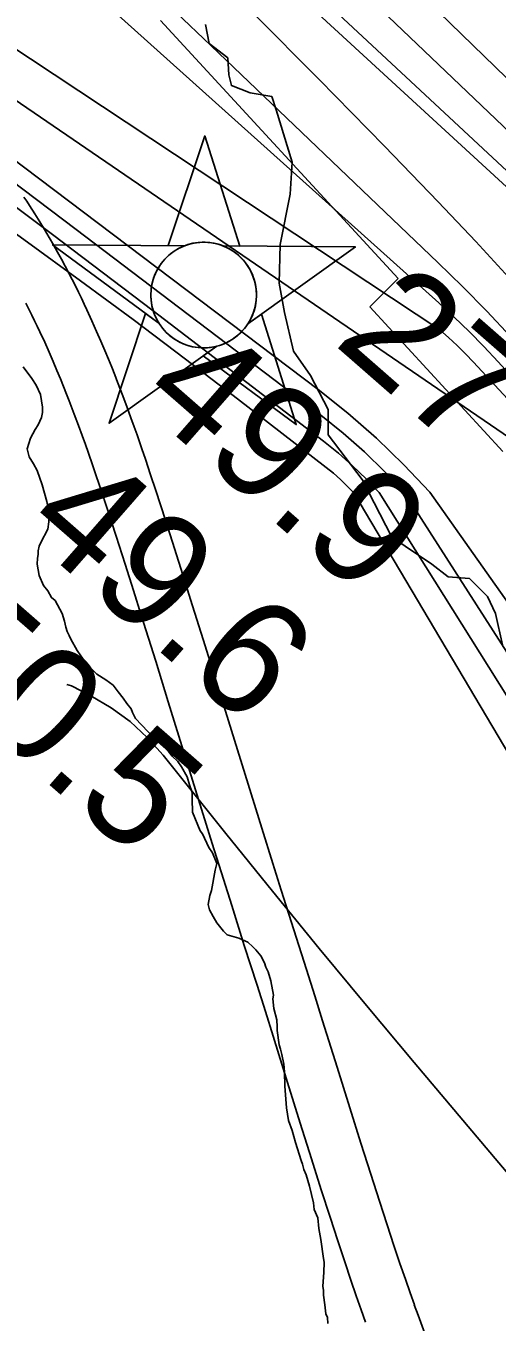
# Model space of a CAD drawing. Extents: x 3180038 to 3217926, y 922069 to 947485.
# Drawn here: x 3195128 to 3195400, y 943649 to 944398 of the extents above; entities that cross this region are included whole.
import ezdxf

# ---------------------------------------------------------------- set-up
doc = ezdxf.new("R2010")
doc.units = 0
for name, color, linetype in [('V-CHAN-NAID', 7, 'Continuous'), ('V-RIVR-EDGE', 7, 'Continuous'), ('V-RIVR-RANG', 7, 'Continuous'), ('V-ROAD-CNTR', 7, 'Continuous'), ('V-RRAP-RVMT', 7, 'Continuous'), ('V-SITE-VEGE', 7, 'Continuous'), ('V-TOPO-DPTH', 7, 'Continuous'), ('V-TOPO-MAJR', 7, 'Continuous'), ('V-TOPO-MINR', 7, 'Continuous'), ('V-TOPO-WATR', 7, 'Continuous')]:
    doc.layers.add(name, color=color, linetype=linetype)

msp = doc.modelspace()

# ---------------------------------------------------------------- linework, layer by layer
at = {"layer": 'V-CHAN-NAID'}
for points in [[(3195219.79, 944271.28), (3195210.2, 944271.35), (3195231.33, 944334.83), (3195251.55, 944271.06), (3195241.97, 944271.12), (3195240.39, 944271.7), (3195238.29, 944272.32), (3195236.25, 944272.77), (3195234.22, 944273.08), (3195233.05, 944273.2), (3195231.52, 944273.28), (3195229.79, 944273.28), (3195228.43, 944273.21), (3195226.52, 944273), (3195225.15, 944272.79), (3195223.37, 944272.4), (3195221.84, 944271.98), (3195220.81, 944271.65)], [(3195219.79, 944271.28), (3195143.3, 944271.82), (3195204.86, 944226.43), (3195203.75, 944228.33), (3195202.94, 944229.96), (3195202.12, 944231.93), (3195201.42, 944233.98), (3195201.06, 944235.31), (3195200.69, 944236.93), (3195200.45, 944238.38), (3195200.26, 944239.98), (3195200.15, 944241.71), (3195200.14, 944243.29), (3195200.25, 944245.37), (3195200.43, 944246.98), (3195200.82, 944249.19), (3195201.3, 944251.11), (3195201.91, 944253), (3195202.56, 944254.68), (3195203.29, 944256.27), (3195204.1, 944257.8), (3195205.16, 944259.54), (3195206.2, 944261.01), (3195207.2, 944262.28), (3195208.2, 944263.42), (3195209.51, 944264.76), (3195210.56, 944265.72), (3195212.27, 944267.12), (3195213.49, 944267.99), (3195215.17, 944269.06), (3195216.9, 944270.01), (3195218.35, 944270.69)], [(3195241.97, 944271.12), (3195318.46, 944270.58), (3195256.25, 944226.06), (3195257.17, 944227.55), (3195258.14, 944229.4), (3195258.86, 944230.98), (3195259.6, 944232.94), (3195260.14, 944234.72), (3195260.54, 944236.36), (3195260.9, 944238.37), (3195261.09, 944239.94), (3195261.21, 944242.15), (3195261.18, 944244.21), (3195260.99, 944246.43), (3195260.73, 944248.19), (3195260.24, 944250.42), (3195259.6, 944252.56), (3195258.85, 944254.54), (3195258.2, 944255.99), (3195257.19, 944257.9), (3195256.13, 944259.62), (3195254.92, 944261.33), (3195253.66, 944262.86), (3195252.38, 944264.23), (3195250.75, 944265.76), (3195249.01, 944267.18), (3195247.33, 944268.35), (3195245.44, 944269.48), (3195243.97, 944270.24)], [(3195238.22, 944213.15), (3195176.02, 944168.63), (3195197.15, 944232.11), (3195204.86, 944226.43), (3195205.5, 944225.46), (3195206.88, 944223.6), (3195208.1, 944222.19), (3195209.56, 944220.68), (3195210.95, 944219.43), (3195212.4, 944218.28), (3195213.81, 944217.29), (3195215.48, 944216.25), (3195217.2, 944215.34), (3195218.99, 944214.53), (3195220.44, 944213.97), (3195222.06, 944213.45), (3195224.29, 944212.88), (3195225.82, 944212.59), (3195227.85, 944212.34), (3195229.38, 944212.23), (3195231.25, 944212.21), (3195232.93, 944212.29), (3195234.64, 944212.47), (3195236.55, 944212.78)], [(3195256.25, 944226.06), (3195264.05, 944231.64), (3195284.27, 944167.86), (3195230.43, 944207.57), (3195238.22, 944213.15), (3195239.89, 944213.63), (3195241.5, 944214.19), (3195243.66, 944215.1), (3195245.4, 944215.99), (3195247.26, 944217.1), (3195249, 944218.31), (3195250.55, 944219.56), (3195251.84, 944220.73), (3195253.22, 944222.15), (3195254.43, 944223.55), (3195255.55, 944225.02)]]:
    msp.add_lwpolyline(points, close=True, dxfattribs=at)
msp.add_circle((3195230.68, 944242.75), 30.54, dxfattribs=at)
at = {"layer": 'V-RIVR-EDGE'}
for points in [[(3195231.76, 944399.15), (3195233.81, 944388.26), (3195244.68, 944379.93), (3195245.17, 944370.08), (3195246.71, 944363.85), (3195257.59, 944359.67), (3195270.04, 944357.57), (3195272.61, 944349.78), (3195281.87, 944319.68), (3195280.79, 944301.01)], [(3195280.79, 944301.01), (3195275.01, 944271.98), (3195274.44, 944249.68), (3195277.51, 944232.56), (3195282.64, 944210.25), (3195292.46, 944196.22), (3195302.78, 944176.49), (3195302.74, 944161.97), (3195322.39, 944135.99), (3195339.42, 944102.75), (3195362.72, 944087.14), (3195372.04, 944079.85), (3195384.48, 944078.79), (3195394.83, 944068.39), (3195399.47, 944058.52), (3195403.58, 944040.36)]]:
    msp.add_lwpolyline(points, dxfattribs=at)
at = {"layer": 'V-ROAD-CNTR'}
for points in [[(3195126.73, 944299.44), (3195128.36, 944297), (3195129.96, 944294.57), (3195133.03, 944289.81), (3195135.95, 944285.13), (3195138.72, 944280.57), (3195141.35, 944276.11), (3195143.85, 944271.77), (3195146.22, 944267.54), (3195148.48, 944263.42), (3195150.64, 944259.4), (3195152.68, 944255.49), (3195154.64, 944251.69), (3195156.5, 944247.99), (3195158.28, 944244.4), (3195159.97, 944240.9), (3195161.59, 944237.51), (3195163.15, 944234.19), (3195166.09, 944227.79), (3195168.78, 944221.75), (3195171.25, 944216.06), (3195173.51, 944210.71), (3195175.59, 944205.69), (3195177.51, 944200.96), (3195179.28, 944196.53), (3195180.92, 944192.35), (3195183.91, 944184.55), (3195186.47, 944177.69), (3195188.67, 944171.69), (3195190.55, 944166.44), (3195192.18, 944161.83), (3195194.97, 944153.81), (3195197.02, 944147.77), (3195200.04, 944138.77), (3195202.99, 944129.79), (3195208.6, 944112.45), (3195213.81, 944096.19), (3195218.65, 944080.95), (3195223.17, 944066.66), (3195231.57, 944039.87), (3195238.88, 944016.42), (3195264.33, 943934.42), (3195270.71, 943913.95), (3195275.52, 943898.62), (3195282.79, 943875.62), (3195290.12, 943852.63), (3195294.99, 943837.35), (3195299.51, 943823.01), (3195307.91, 943796.15), (3195315.22, 943772.68), (3195321.64, 943752.19), (3195327.31, 943734.29), (3195332.33, 943718.66), (3195336.78, 943705.02), (3195340.73, 943693.1), (3195344.23, 943682.7), (3195347.34, 943673.61), (3195350.09, 943665.67), (3195352.54, 943658.7)], [(3195127.9, 944238.09), (3195129.65, 944234.6), (3195131.33, 944231.2), (3195132.94, 944227.89), (3195134.48, 944224.67), (3195135.94, 944221.56), (3195138.75, 944215.44), (3195141.31, 944209.68), (3195143.67, 944204.24), (3195145.84, 944199.12), (3195147.84, 944194.3), (3195149.68, 944189.76), (3195151.38, 944185.5), (3195152.95, 944181.5), (3195155.85, 944173.92), (3195158.33, 944167.29), (3195160.46, 944161.47), (3195162.29, 944156.37), (3195163.87, 944151.91), (3195166.6, 944144.05), (3195168.6, 944138.17), (3195171.56, 944129.33), (3195174.46, 944120.49), (3195180.04, 944103.25), (3195185.23, 944087.07), (3195190.06, 944071.89), (3195194.55, 944057.65), (3195202.94, 944030.92), (3195210.23, 944007.51), (3195235.68, 943925.51), (3195242.08, 943905), (3195246.91, 943889.61), (3195254.19, 943866.55), (3195261.54, 943843.51), (3195266.39, 943828.28), (3195270.89, 943814.02), (3195279.27, 943787.22), (3195286.59, 943763.73), (3195293.03, 943743.17), (3195298.73, 943725.17), (3195303.79, 943709.43), (3195308.28, 943695.65), (3195312.27, 943683.6), (3195315.82, 943673.06), (3195318.97, 943663.84), (3195321.76, 943655.78), (3195324.23, 943648.76)], [(3195352.52, 943658.75), (3195354.68, 943652.67), (3195358.51, 943642.07)]]:
    msp.add_lwpolyline(points, dxfattribs=at)
at = {"layer": 'V-RRAP-RVMT'}
for p, q in [((3195343.25, 944252.3), (3195205.79, 944401.63)), ((3195326.73, 944235.95), (3195343.25, 944252.3)), ((3195403.65, 944152.26), (3195326.73, 944235.95))]:
    msp.add_line(p, q, dxfattribs=at)
at = {"layer": 'V-SITE-VEGE'}
for points in [[(3195126.32, 944201.15), (3195131.36, 944194.53), (3195133.87, 944190.58), (3195136.34, 944185.32), (3195137.47, 944177.93), (3195137.4, 944174.9), (3195136.89, 944171.88), (3195135.06, 944167.59), (3195133.27, 944165.04), (3195130.55, 944159.9), (3195128.67, 944153.88), (3195129.86, 944149.09), (3195132.37, 944145.13), (3195134.44, 944141.19), (3195137.27, 944132.89), (3195140.08, 944123.29), (3195140.86, 944119.38), (3195141.18, 944114.61), (3195141.11, 944111.58), (3195140.57, 944107.26), (3195136.49, 944099.56), (3195135.57, 944097.42), (3195135.08, 944094.83), (3195135.03, 944092.66), (3195134.55, 944090.51), (3195134.47, 944087.05), (3195135.61, 944080.52), (3195138.08, 944074.83), (3195140.6, 944071.74), (3195142.67, 944067.8), (3195144.8, 944066.02), (3195148.96, 944058.56), (3195150.15, 944054.2), (3195150.94, 944050.71), (3195151.74, 944048.09), (3195152.99, 944045.9), (3195153.8, 944043.72), (3195157.55, 944037.13), (3195159.64, 944034.05), (3195162.58, 944030.08), (3195168.92, 944023.44), (3195174.04, 944020.28), (3195178.3, 944017.15), (3195181.24, 944013.19), (3195184.19, 944009.65), (3195186.28, 944006.57), (3195188.8, 944003.48), (3195189.62, 944001.3), (3195191.27, 943997.79), (3195198.46, 943990.26), (3195201, 943988.03), (3195203.12, 943985.82), (3195210.31, 943978.72), (3195212.42, 943976.07), (3195215.81, 943972.96), (3195217.9, 943969.88), (3195221.23, 943964.17), (3195222.42, 943959.38), (3195224.05, 943955.01), (3195223.96, 943951.11), (3195224.22, 943943.74), (3195228.72, 943932.81), (3195229.98, 943931.05), (3195233.7, 943923.16), (3195235.79, 943920.08), (3195238.24, 943913.96), (3195237.29, 943910.09), (3195235.28, 943898.44), (3195234.34, 943895.43), (3195233.36, 943890.25), (3195234.15, 943887.21), (3195236.22, 943883.26)], [(3195236.22, 943883.26), (3195238.31, 943879.74), (3195242.09, 943874.89), (3195244.2, 943872.68), (3195251.09, 943870.78), (3195256.23, 943868.49), (3195259.2, 943865.83), (3195260.89, 943864.05), (3195263.84, 943860.52), (3195265.91, 943856.58), (3195266.72, 943853.96), (3195267.95, 943851.33), (3195269.56, 943846.09), (3195271.1, 943837.83), (3195270.62, 943835.68), (3195271.35, 943830.03), (3195272.93, 943823.49), (3195273.27, 943819.59), (3195273.22, 943817.42), (3195274.33, 943809.17), (3195275.13, 943806.55), (3195275.93, 943803.5), (3195277.09, 943797.84), (3195277.42, 943793.5), (3195277.66, 943785.27), (3195278.67, 943772.68), (3195279.79, 943765.29), (3195281.83, 943759.61), (3195283.83, 943752.64), (3195287.05, 943742.17), (3195287.86, 943739.98), (3195288.66, 943736.93), (3195289.88, 943733.87), (3195291.89, 943727.33), (3195294.27, 943717.74), (3195294.61, 943713.84), (3195296.66, 943709.03), (3195297.38, 943702.95), (3195298.53, 943696.42), (3195300.01, 943685.56), (3195300.39, 943683.38), (3195300.25, 943677.32), (3195299.63, 943669.54), (3195300, 943666.93), (3195299.94, 943664.34), (3195300.68, 943658.69), (3195301.42, 943653.48), (3195302.23, 943651.29), (3195302.59, 943647.82)]]:
    msp.add_lwpolyline(points, dxfattribs=at)
at = {"layer": 'V-TOPO-DPTH'}
for points in [[(3194952.02, 944737.28), (3195433.9, 944288.55), (3195436.28, 944286.3), (3195438.65, 944284.03), (3195440.98, 944281.73), (3195443.3, 944279.41), (3195478.19, 944244.05), (3195497.58, 944223.72), (3195516.48, 944202.97), (3195534.67, 944181.58), (3195552.37, 944159.77), (3195578.85, 944125.97), (3195609.35, 944086.88), (3195639.75, 944047.71), (3195669.99, 944008.42), (3195700.12, 943969.04), (3195781.15, 943862.7), (3195818.88, 943813.65), (3195856.9, 943764.82), (3195895.36, 943716.35), (3195934.12, 943668.11), (3195987.87, 943601.81)], [(3195987.87, 943601.81), (3195934.12, 943668.11), (3195895.36, 943716.35), (3195856.9, 943764.82), (3195818.88, 943813.65), (3195781.15, 943862.7), (3195700.12, 943969.04), (3195669.99, 944008.42), (3195639.75, 944047.71), (3195609.35, 944086.88), (3195578.85, 944125.97), (3195552.37, 944159.77), (3195534.67, 944181.58), (3195516.48, 944202.97), (3195497.58, 944223.72), (3195478.19, 944244.05), (3195443.3, 944279.41), (3195440.98, 944281.73), (3195438.65, 944284.03), (3195436.28, 944286.3), (3195433.9, 944288.55), (3194952.02, 944737.28)], [(3194926.67, 944633.05), (3195366.61, 944238.24), (3195375.52, 944230), (3195384.26, 944221.6), (3195392.75, 944212.93), (3195401.07, 944204.09), (3195469.73, 944129), (3195511.64, 944081.98), (3195552.74, 944034.27), (3195592.62, 943985.54), (3195631.68, 943936.13), (3195753.79, 943777.62), (3195774.83, 943750.06), (3195795.7, 943722.38), (3195894.53, 943583.26), (3195912.02, 943556.43), (3195928.23, 943531.08), (3195937.49, 943516.85), (3195946.88, 943502.71)], [(3194926.67, 944633.05), (3195366.61, 944238.24), (3195375.52, 944230), (3195384.26, 944221.6), (3195392.75, 944212.93), (3195401.07, 944204.09), (3195469.73, 944129), (3195511.64, 944081.98), (3195552.74, 944034.27), (3195592.62, 943985.54), (3195631.68, 943936.13), (3195753.79, 943777.62), (3195774.83, 943750.06), (3195795.7, 943722.38), (3195894.53, 943583.26), (3195912.02, 943556.43), (3195928.23, 943531.08), (3195937.49, 943516.85), (3195946.88, 943502.71)], [(3196114.22, 943169.85), (3195900.5, 943437.46), (3195897.06, 943441.91), (3195893.72, 943446.42), (3195890.52, 943451.04), (3195887.42, 943455.72), (3195875.77, 943473.9), (3195873.21, 943478.02), (3195870.72, 943482.17), (3195868.33, 943486.38), (3195866, 943490.63), (3195863.69, 943494.89), (3195861.32, 943499.12), (3195858.87, 943503.3), (3195856.37, 943507.45), (3195469.5, 944084.66), (3195458.89, 944099.29), (3195448.2, 944113.86), (3195437.37, 944128.33), (3195426.46, 944142.74), (3195419.2, 944152.23), (3194743.75, 944614.28)], [(3195188.26, 944546.26), (3195432.82, 944312.9), (3195441.23, 944304.78), (3195449.57, 944296.59), (3195457.8, 944288.3), (3195465.97, 944279.94), (3195566.7, 944175.57), (3195624.06, 944114.01), (3195679.93, 944051.17), (3195733.55, 943986.4), (3195785.68, 943920.35), (3195961.5, 943689.35)], [(3195961.5, 943689.35), (3195785.68, 943920.35), (3195733.55, 943986.4), (3195679.93, 944051.17), (3195624.06, 944114.01), (3195566.7, 944175.57), (3195465.97, 944279.94), (3195457.8, 944288.3), (3195449.57, 944296.59), (3195441.23, 944304.78), (3195432.82, 944312.9), (3195188.26, 944546.26)], [(3195321.27, 944450.74), (3195431.77, 944343.03), (3195447.45, 944327.61), (3195463.05, 944312.1), (3195478.52, 944296.46), (3195493.9, 944280.73), (3195832.09, 943931.96), (3195875.85, 943886.47), (3195919.35, 943840.75), (3195962.49, 943794.69)], [(3195321.27, 944450.74), (3195431.77, 944343.03), (3195447.45, 944327.61), (3195463.05, 944312.1), (3195478.52, 944296.46), (3195493.9, 944280.73), (3195832.09, 943931.96), (3195875.85, 943886.47), (3195919.35, 943840.75), (3195962.49, 943794.69)], [(3195971.4, 943563.27), (3195845.71, 943722.44), (3195775.06, 943811.06), (3195703.87, 943899.25), (3195631.88, 943986.77), (3195559.34, 944073.86), (3195450.79, 944203), (3195430.24, 944226.93), (3195409.36, 944250.57), (3195388, 944273.78), (3195366.31, 944296.69), (3195335.24, 944328.83), (3195297.53, 944367.35), (3195259.49, 944405.53)], [(3195971.4, 943563.27), (3195845.71, 943722.44), (3195775.06, 943811.06), (3195703.87, 943899.25), (3195631.88, 943986.77), (3195559.34, 944073.86), (3195450.79, 944203), (3195430.24, 944226.93), (3195409.36, 944250.57), (3195388, 944273.78), (3195366.31, 944296.69), (3195335.24, 944328.83), (3195297.53, 944367.35), (3195259.49, 944405.53)]]:
    msp.add_lwpolyline(points, dxfattribs=at)
at = {"layer": 'V-TOPO-MAJR'}
msp.add_lwpolyline([(3193898.21, 945244.45), (3193991.11, 945177.98), (3193997.1, 945173.78), (3194003.13, 945169.64), (3194432.22, 944798.33), (3194462.08, 944774.17), (3194492.24, 944750.41), (3194522.88, 944727.27), (3194553.84, 944704.54), (3194966.77, 944407.69), (3195025.9, 944364.79), (3195084.77, 944321.53), (3195143.25, 944277.75), (3195201.46, 944233.61), (3195300.07, 944158.16), (3195308.58, 944151.27), (3195316.81, 944144.06), (3195324.61, 944136.41), (3195332.14, 944128.45), (3195832.02, 943332.22), (3196228.57, 942892.22)], dxfattribs=at)
at = {"layer": 'V-TOPO-MINR'}
for points in [[(3193939.19, 945449.33), (3194659.77, 944978.71), (3194663.71, 944976.47), (3194667.54, 944974.06), (3194671.22, 944971.42), (3194674.79, 944968.63), (3194721.71, 944929.41), (3194748.49, 944906.7), (3194775.06, 944883.75), (3194801.3, 944860.42), (3194827.33, 944836.85), (3195434.41, 944279.15), (3195434.64, 944278.91), (3195435.01, 944278.47), (3195435.44, 944277.93), (3195435.58, 944277.75), (3195673.31, 943970.87), (3195727.13, 943901.75), (3195781.18, 943832.81), (3195835.58, 943764.14), (3195890.2, 943695.65), (3195964.55, 943602.89)], [(3193929.21, 945397.92), (3194584.93, 944980.37), (3194604.5, 944968.18), (3194623.52, 944955.2), (3194642.04, 944941.56), (3194659.79, 944926.95), (3194677.04, 944911.69), (3194899.99, 944703.47), (3194982.96, 944625.71), (3195065.76, 944547.75), (3195148.29, 944469.52), (3195230.64, 944391.09), (3195366.08, 944261.66), (3195380.39, 944247.63), (3195394.46, 944233.37), (3195408.17, 944218.75), (3195421.63, 944203.9), (3195512.49, 944101.1), (3195570.53, 944034.12), (3195627.68, 943966.4), (3195683.5, 943897.58), (3195738.43, 943828.03), (3195969.91, 943528.97)], [(3193881.78, 945309.58), (3193895.62, 945303.26), (3194340.62, 944917.19), (3194354.13, 944902.77), (3194465.21, 944803.37), (3194485.64, 944785.7), (3194506.45, 944768.51), (3194527.84, 944752.04), (3194549.61, 944736.05), (3194702.82, 944627.47), (3194801.16, 944557.11), (3194899.07, 944486.17), (3194996.34, 944414.34), (3195093.18, 944341.93), (3195296.84, 944188.2), (3195314.03, 944174.42), (3195330.64, 944160), (3195346.38, 944144.64), (3195361.53, 944128.65), (3195865.22, 943415.79), (3195881.32, 943393.9), (3195897.98, 943372.39), (3195967.63, 943285.88)], [(3194545.1, 944767.17), (3195367.29, 944222.58), (3195372.36, 944218.14), (3195377.31, 944213.58), (3195382.09, 944208.84), (3195386.76, 944203.98), (3195428.62, 944158.79), (3195453.73, 944130.92), (3195478.31, 944102.59), (3195502.1, 944073.59), (3195525.35, 944044.15), (3195549.58, 944012.58), (3195584.33, 943966.86), (3195618.81, 943920.93), (3195778.86, 943696.66), (3195815.1, 943641.79), (3195850.65, 943586.47), (3195882.99, 943535.1), (3195902.1, 943505.28), (3195921.5, 943475.65), (3195941.36, 943446.33), (3195961.53, 943417.21)], [(3194952.02, 944737.28), (3195433.9, 944288.55), (3195436.28, 944286.3), (3195438.65, 944284.03), (3195440.98, 944281.73), (3195443.3, 944279.41), (3195478.19, 944244.05), (3195497.58, 944223.72), (3195516.48, 944202.97), (3195534.67, 944181.58), (3195552.37, 944159.77), (3195578.85, 944125.97), (3195609.35, 944086.88), (3195639.75, 944047.71), (3195669.99, 944008.42), (3195700.12, 943969.04), (3195781.15, 943862.7), (3195818.88, 943813.65), (3195856.9, 943764.82), (3195895.36, 943716.35), (3195934.12, 943668.11), (3195987.87, 943601.81)], [(3194555.86, 944688.67), (3195128.84, 944273.42), (3195159.42, 944251.05), (3195189.86, 944228.51), (3195220.1, 944205.69), (3195250.21, 944182.7), (3195301.63, 944143.06), (3195305.82, 944139.64), (3195309.88, 944136.07), (3195313.73, 944132.29), (3195317.44, 944128.35), (3195788.28, 943334.63), (3195809.7, 943310.03), (3195831.32, 943285.58), (3195922.66, 943183.49)], [(3194743.75, 944614.28), (3195419.2, 944152.23), (3195426.46, 944142.74), (3195437.37, 944128.33), (3195448.2, 944113.86), (3195458.89, 944099.29), (3195469.5, 944084.66), (3195856.37, 943507.45), (3195858.87, 943503.3), (3195861.32, 943499.12), (3195863.69, 943494.89), (3195866, 943490.63), (3195868.33, 943486.38), (3195870.72, 943482.17), (3195873.21, 943478.02), (3195875.77, 943473.9), (3195887.42, 943455.72), (3195890.52, 943451.04), (3195893.72, 943446.42), (3195897.06, 943441.91), (3195900.5, 943437.46), (3196114.22, 943169.85)], [(3195188.26, 944546.26), (3195432.82, 944312.9), (3195441.23, 944304.78), (3195449.57, 944296.59), (3195457.8, 944288.3), (3195465.97, 944279.94), (3195566.7, 944175.57), (3195624.06, 944114.01), (3195679.93, 944051.17), (3195733.55, 943986.4), (3195785.68, 943920.35), (3195961.5, 943689.35)], [(3195321.27, 944450.74), (3195431.77, 944343.03), (3195447.45, 944327.61), (3195463.05, 944312.1), (3195478.52, 944296.46), (3195493.9, 944280.73), (3195832.09, 943931.96), (3195875.85, 943886.47), (3195919.35, 943840.75), (3195962.49, 943794.69)], [(3194988.39, 944406.83), (3195072.91, 944344), (3195157.06, 944280.66), (3195298.48, 944173.21), (3195311.32, 944162.86), (3195323.73, 944152.04), (3195335.5, 944140.53), (3195346.84, 944128.55), (3195800.47, 943420.78), (3195802.86, 943416.72), (3195805.3, 943412.69), (3195807.82, 943408.72), (3195810.4, 943404.78), (3195813.08, 943400.91), (3195815.85, 943397.11), (3195818.72, 943393.39), (3195821.68, 943389.73), (3195828.29, 943381.82), (3195830.39, 943379.36), (3195832.53, 943376.94), (3196025.59, 943163.68)], [(3195259.49, 944405.53), (3195297.53, 944367.35), (3195335.24, 944328.83), (3195366.31, 944296.69), (3195388, 944273.78), (3195409.36, 944250.57), (3195430.24, 944226.93), (3195450.79, 944203), (3195559.34, 944073.86), (3195631.88, 943986.77), (3195703.87, 943899.25), (3195775.06, 943811.06), (3195845.71, 943722.44), (3195971.4, 943563.27)], [(3195151.49, 944017.51), (3195154.29, 944016.69), (3195165.37, 944010.98), (3195177.11, 944003.94), (3195188.13, 943996.02), (3195198.07, 943986.78), (3195207.28, 943976.66), (3195243.54, 943931.35), (3195270.45, 943897.99), (3195297.54, 943864.78), (3195324.88, 943831.77), (3195352.39, 943798.91), (3195759.78, 943316.12), (3195762.38, 943313.07), (3195764.99, 943310.03), (3195767.62, 943307), (3195770.27, 943304), (3195772.93, 943301), (3195775.59, 943298), (3195778.26, 943295.01), (3195780.92, 943292.02), (3196014.58, 943029.74)]]:
    msp.add_lwpolyline(points, dxfattribs=at)
at = {"layer": 'V-TOPO-WATR'}
msp.add_lwpolyline([(3194926.67, 944633.05), (3195366.61, 944238.24), (3195375.52, 944230), (3195384.26, 944221.6), (3195392.75, 944212.93), (3195401.07, 944204.09), (3195469.73, 944129), (3195511.64, 944081.98), (3195552.74, 944034.27), (3195592.62, 943985.54), (3195631.68, 943936.13), (3195753.79, 943777.62), (3195774.83, 943750.06), (3195795.7, 943722.38), (3195894.53, 943583.26), (3195912.02, 943556.43), (3195928.23, 943531.08), (3195937.49, 943516.85), (3195946.88, 943502.71)], dxfattribs=at)

# ---------------------------------------------------------------- texts
at = {"layer": 'V-RIVR-RANG'}
for s, p in [('27', (3195304.99, 944214.95)), ('49.9', (3195191.49, 944181.36)), ('49.6', (3195124.65, 944106.97)), ('50.5', (3195060.39, 944030.32))]:
    msp.add_text(s, height=67, rotation=318.82833, dxfattribs=at).set_placement(p)

doc.saveas('drawing.dxf')
